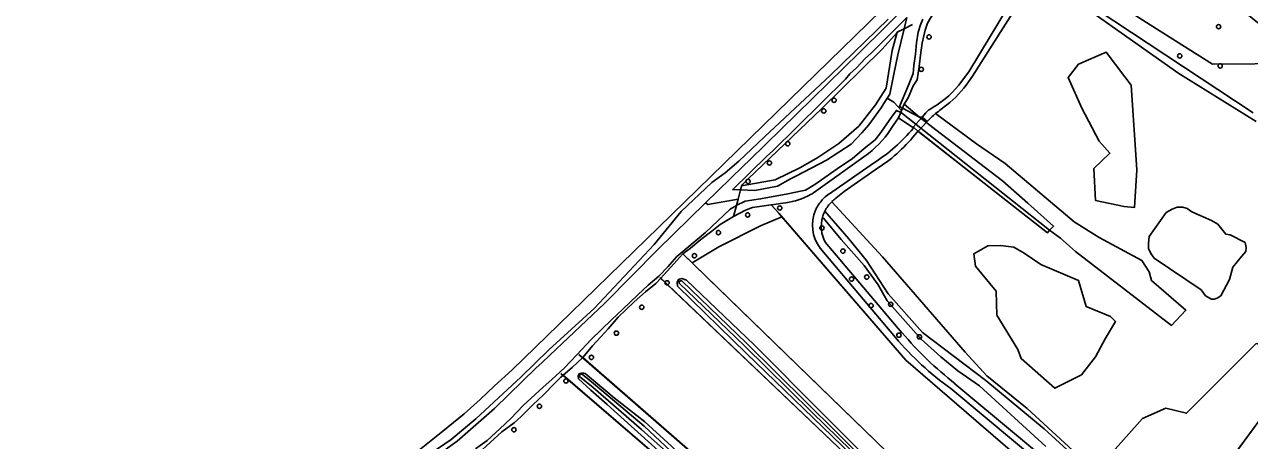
# Model space of a CAD drawing. Extents: x 159628 to 160723, y 388176 to 389416.
# Drawn here: x 160107.4 to 160387.1, y 389102.1 to 389197.1 of the extents above; entities that cross this region are included whole.
import ezdxf

# ---------------------------------------------------------------- set-up
doc = ezdxf.new("R2010")
doc.units = 0
for name, color, linetype in [('IMGEO_Boom', 7, 'Continuous'), ('IMGEO_Dek', 7, 'Continuous'), ('IMGEO_Grasland_agrarisch', 7, 'Continuous'), ('IMGEO_Grasland_overig', 7, 'Continuous'), ('IMGEO_Groenvoorziening', 7, 'Continuous'), ('IMGEO_Hek', 7, 'Continuous'), ('IMGEO_Loofbos', 7, 'Continuous'), ('IMGEO_Oever', 7, 'Continuous'), ('IMGEO_Rijbaan_lokaal_halfverhard', 7, 'Continuous'), ('IMGEO_Sloot', 7, 'Continuous'), ('IMGEO_Voetpad_halfverhard', 7, 'Continuous'), ('IMGEO_Voetpad_open', 7, 'Continuous'), ('IMGEO_Waterloop', 7, 'Continuous')]:
    doc.layers.add(name, color=color, linetype=linetype)

msp = doc.modelspace()

# ---------------------------------------------------------------- linework, layer by layer
at = {"layer": 'IMGEO_Boom'}
for centre in [(160313.91, 389194.3), (160380, 389196.64), (160371.13, 389189.97), (160312.14, 389186.9), (160380.37, 389187.67), (160289.86, 389177.39), (160292.23, 389179.82), (160281.65, 389169.9), (160277.47, 389165.5), (160272.61, 389161.28), (160279.82, 389155.22), (160272.5, 389153.63), (160265.84, 389149.61), (160289.46, 389150.62), (160260.35, 389144.3), (160294.24, 389145.37), (160254.11, 389138.13), (160296.22, 389138.98), (160299.7, 389139.45), (160248.33, 389132.55), (160300.67, 389132.92), (160305.16, 389133.21), (160242.54, 389126.63), (160307.04, 389126.17), (160311.71, 389125.79), (160236.82, 389121.08), (160231, 389115.7), (160224.96, 389109.93), (160219.14, 389104.56)]:
    msp.add_circle(centre, 0.489, dxfattribs=at)
at = {"layer": 'IMGEO_Dek'}
msp.add_lwpolyline([(160310.31, 389173.7), (160310.42, 389173.6), (160311.36, 389172.8), (160311.43, 389172.74), (160313.45, 389174.99), (160312.34, 389175.97)], close=True, dxfattribs=at)
at = {"layer": 'IMGEO_Grasland_agrarisch'}
for points in [[(160341.4, 389150.19), (160340.96, 389149.55), (160330.77, 389157.54), (160320.79, 389165.36), (160311.78, 389172.43), (160311.34, 389172.77)], [(160234.84, 389121.1), (160237.09, 389123.77), (160238.97, 389125.76), (160240.64, 389127.62), (160242.92, 389130.27), (160244.7, 389131.95), (160246.59, 389133.75), (160249.2, 389136.1), (160251.56, 389138), (160252.65, 389139.17)], [(160210.26, 389098.54), (160211.04, 389099.24), (160216.41, 389104.11), (160219.17, 389106.18), (160220.82, 389107.6), (160223.55, 389110.3), (160225.83, 389112.45), (160228.59, 389115.26), (160229.85, 389116.6), (160230.36, 389117.01)]]:
    msp.add_lwpolyline(points, dxfattribs=at)
at = {"layer": 'IMGEO_Grasland_overig'}
for points in [[(160192.59, 389093.93), (160204.81, 389102.36), (160210.48, 389107.09), (160220.74, 389116.56), (160227.14, 389122.79), (160237.44, 389132.28), (160251.14, 389146.91), (160257.32, 389154.4), (160264.31, 389161.07), (160267.35, 389163.28), (160270.46, 389165.9), (160271.95, 389167.31), (160276.38, 389171.5), (160291.38, 389185.58), (160304.6, 389198.38)], [(160314.85, 389199.55), (160314.31, 389198.77), (160313.59, 389197.46), (160313.01, 389195.82), (160312.71, 389194.54), (160312.35, 389192.87), (160312.03, 389190.71), (160311.62, 389187.55), (160311.17, 389184.52), (160310.28, 389183.13), (160309.14, 389180.38), (160308.2, 389178.94)], [(160308.2, 389178.94), (160311.72, 389175.97)], [(160305.71, 389174.05), (160306.96, 389175.84)], [(160306.96, 389175.84), (160310.23, 389173.6), (160310.36, 389173.51)], [(160287.55, 389158.68), (160300.08, 389167.7)], [(160277.9, 389155.97), (160273.61, 389155.33), (160272.04, 389154.73), (160269.29, 389153.3)], [(160277.9, 389155.97), (160278.98, 389156.13), (160280.51, 389156.35)], [(160280.29, 389153.2), (160279.58, 389154.02), (160277.9, 389155.97)], [(160269.29, 389153.3), (160266.19, 389151.48), (160264.29, 389149.95), (160261.82, 389148.01), (160259.43, 389146.08), (160257.68, 389144.76)], [(160259.83, 389142.66), (160265.94, 389146.37), (160275.42, 389151.18), (160280.29, 389153.2)], [(160367.9, 389069.29), (160308.61, 389120.43), (160280.29, 389153.2)]]:
    msp.add_lwpolyline(points, dxfattribs=at)
for centre, radius, start, end in [((160286.45, 389185.45), 22.38, 307.5237, 329.3842), ((160278.74, 389173.27), 17.04, 295.6789, 301.124), ((160278.88, 389173.04), 16.78, 275.6056, 295.6016)]:
    msp.add_arc(centre, radius, start, end, dxfattribs=at)
at = {"layer": 'IMGEO_Groenvoorziening'}
for points in [[(160271.15, 389160.4), (160271.14, 389160.4), (160272.64, 389161.9), (160289.37, 389177.88), (160303.16, 389191.45), (160306.67, 389195.39), (160306.66, 389195.38)], [(160306.66, 389195.38), (160305.47, 389191.23), (160304.11, 389182.59), (160301.69, 389178.79), (160297.85, 389173.9), (160293.28, 389169.99), (160288.53, 389166.78), (160284.59, 389164.47), (160278.8, 389161.63), (160271.49, 389160.34), (160271.15, 389160.4)]]:
    msp.add_lwpolyline(points, dxfattribs=at)
at = {"layer": 'IMGEO_Hek'}
for points in [[(160370.21, 389080.73), (160397.43, 389117.69), (160415.26, 389142.1), (160434.1, 389168.17), (160454.49, 389195.94), (160464.5, 389209.86)], [(160311.34, 389172.77), (160340.96, 389149.55)], [(160352.06, 389095.29), (160348.67, 389098.04), (160336.29, 389109.43), (160327.08, 389116.86), (160322.13, 389122.25), (160303.26, 389144.1), (160291.7, 389156.66)], [(160279.58, 389154.02), (160308.61, 389120.43), (160367.9, 389069.29)], [(160332.64, 389071.96), (160257.68, 389144.76)], [(160252.48, 389139.32), (160294.77, 389099.06), (160318.67, 389076.05), (160327.5, 389067.28)], [(160302.81, 389061.72), (160233.97, 389121.79)], [(160229.83, 389117.45), (160282, 389072.55), (160298.9, 389057.92)]]:
    msp.add_lwpolyline(points, dxfattribs=at)
at = {"layer": 'IMGEO_Loofbos'}
for points in [[(160375.9, 389208.28), (160375.04, 389225.03), (160409.1, 389202.89), (160382.45, 389202.9), (160394.51, 389193), (160409.12, 389193.63), (160403.72, 389188.24), (160397.99, 389188.2), (160378.64, 389188.08), (160366.68, 389195.62), (160358.79, 389200.62), (160358.79, 389212.84), (160365.3, 389216.97), (160375.9, 389208.28)], [(160358.64, 389185.16), (160360.06, 389183.31), (160361.33, 389163.95), (160360.8, 389155.3), (160358.42, 389155.54), (160351.91, 389156.96), (160351.55, 389164.23), (160355.2, 389167.72), (160352.76, 389170.46), (160348.78, 389178.04), (160345.65, 389185), (160348, 389188.08), (160354.35, 389190.78), (160358.64, 389185.16)], [(160311.72, 389175.97), (160312.34, 389175.97)], [(160315.4, 389176.77), (160324.76, 389169.89), (160331.25, 389165.39), (160338.64, 389159.15), (160347.02, 389152.09), (160352.74, 389148.49), (160362.48, 389143.19), (160364.17, 389140.65), (160364.7, 389138.64), (160372.53, 389131.87), (160369.25, 389128.38), (160347.35, 389145.31), (160343.94, 389148.33), (160341.4, 389150.19)], [(160291.7, 389156.66), (160303.26, 389144.1), (160322.13, 389122.25), (160327.08, 389116.86), (160336.29, 389109.43), (160348.67, 389098.04), (160352.06, 389095.29)], [(160370.52, 389155.44), (160371.83, 389155.38), (160372.87, 389155.1), (160373.9, 389154.35), (160378.37, 389152.35), (160379.8, 389151.49), (160381.63, 389149.25), (160382.67, 389149.08), (160386.05, 389147.3), (160386.28, 389146.22), (160386.22, 389145.3), (160385.26, 389144.12), (160383.25, 389141.74), (160382.52, 389138.91), (160380.51, 389135.17), (160379.68, 389134.6), (160378.99, 389134.37), (160378.35, 389134.42), (160377.02, 389135.19), (160376.01, 389136.49), (160365.33, 389143.75), (160364.54, 389144.79), (160363.97, 389145.94), (160364.04, 389147.12), (160364.16, 389148.74), (160368.05, 389154.18), (160369.43, 389154.92), (160370.52, 389155.44)], [(160257.68, 389144.76), (160255.68, 389142.44), (160253.36, 389139.93), (160252.65, 389139.17)], [(160259.83, 389142.66), (160257.68, 389144.76)], [(160333.27, 389146.26), (160335.6, 389144.89), (160339.41, 389142.35), (160348.05, 389138.67), (160349.77, 389132.72), (160355.32, 389130.47), (160356.51, 389129.28), (160354.13, 389125.31), (160351.88, 389121.21), (160348.71, 389117.11), (160342.62, 389114.06), (160334.95, 389120.81), (160334.15, 389122.93), (160329.35, 389130.71), (160329.25, 389136.21), (160324.49, 389141.92), (160324.17, 389144.78), (160327.34, 389146.58), (160330.2, 389146.69), (160333.27, 389146.26)], [(160329.45, 389069.06), (160332.64, 389071.96), (160263.46, 389139.14), (160259.83, 389142.66)], [(160252.65, 389139.17), (160294.77, 389099.06), (160318.67, 389076.05), (160327.5, 389067.28), (160328.14, 389067.8)], [(160328.14, 389067.8), (160325.23, 389070.56), (160296.22, 389098.8), (160272.26, 389121.97), (160256.49, 389137.39), (160256.43, 389138.2), (160256.75, 389138.89), (160257.45, 389139.15), (160258.55, 389138.74), (160274.02, 389124), (160305.74, 389092.05), (160329.45, 389069.06)], [(160395.67, 389119.32), (160390.91, 389123.75), (160388.6, 389124.24), (160372.68, 389108.32), (160367.93, 389109.48), (160362.6, 389107.11), (160352.06, 389095.29)], [(160230.36, 389117.01), (160232.42, 389118.82), (160234.84, 389121.1)], [(160234.84, 389121.1), (160302.81, 389061.72), (160301.1, 389060.06)], [(160230.36, 389117.01), (160282, 389072.55), (160298.9, 389057.92), (160300, 389058.98)], [(160301.1, 389060.06), (160274.58, 389083.53), (160262.53, 389093.65), (160255.12, 389100.8), (160249.03, 389106.37), (160242.02, 389111.87), (160235.37, 389117.4), (160235.07, 389117.5), (160234.49, 389117.5), (160234.03, 389117.35), (160233.83, 389116.81), (160233.92, 389116.23), (160236.71, 389113.63), (160240.41, 389110.3), (160258.31, 389094.2), (160267.18, 389086.68), (160273.28, 389082.12), (160292.19, 389065.92), (160300, 389058.98)], [(160371.26, 389082.15), (160394.97, 389114.35)]]:
    msp.add_lwpolyline(points, dxfattribs=at)
at = {"layer": 'IMGEO_Oever'}
for points in [[(160306.66, 389195.38), (160308.2, 389196.16)], [(160307.84, 389178.04), (160308.2, 389178.94)], [(160307.45, 389177.05), (160306.96, 389175.84)], [(160270.87, 389159.34), (160271.15, 389160.4)], [(160269.93, 389155.77), (160269.29, 389153.3)]]:
    msp.add_lwpolyline(points, dxfattribs=at)
at = {"layer": 'IMGEO_Rijbaan_lokaal_halfverhard'}
for points in [[(160326.86, 389221.49), (160327.34, 389220.97), (160327.62, 389220.75), (160329.4, 389219.33), (160330.46, 389218.49), (160340.99, 389210.16), (160352.05, 389200.65), (160387.89, 389176.94)], [(160107.05, 389038.68), (160114.8, 389042.59), (160120.19, 389045.79), (160126.21, 389049.19), (160130.13, 389051.39), (160134.06, 389054.01), (160139.62, 389058.04), (160147.88, 389063.45), (160152.25, 389066.63), (160162.97, 389073.86), (160184.41, 389089.62), (160192.62, 389095.99), (160202.95, 389104.22), (160207.82, 389108.22), (160211.46, 389111.5), (160214.73, 389114.59), (160218.77, 389118.23), (160229.33, 389128.5), (160255.09, 389153.67), (160317.97, 389215.02), (160319.9, 389216.91)], [(160388.57, 389174.94), (160370.94, 389185.93), (160344.58, 389204.57), (160340.25, 389206.09)], [(160335.68, 389204.05), (160333.34, 389200.37), (160323.83, 389185.32), (160322.89, 389184.05)], [(160321.34, 389184.15), (160323.01, 389186.34), (160332.52, 389202.08)], [(160312.34, 389175.97), (160313.2, 389176.96), (160313.88, 389177.64), (160314.07, 389177.75), (160314.86, 389178.24)], [(160313.45, 389174.99), (160312.34, 389175.97)]]:
    msp.add_lwpolyline(points, dxfattribs=at)
for centre, radius, start, end in [((160304.39, 389196.25), 20.83, 300.1608, 324.4815), ((160304.3, 389196.44), 22.34, 307.7675, 326.2904), ((160338.59, 389149.58), 35.74, 125.1981, 130.4569), ((160338.76, 389149.34), 36.04, 130.4131, 134.6025)]:
    msp.add_arc(centre, radius, start, end, dxfattribs=at)
at = {"layer": 'IMGEO_Sloot'}
for points in [[(160340.58, 389100.75), (160325.42, 389114.59), (160320.49, 389118.02), (160316.6, 389121.2), (160312.13, 389125.27), (160304.31, 389134), (160302.31, 389137.65), (160299.09, 389142.11), (160293.87, 389147.99), (160289.81, 389152.9), (160289.59, 389153.13)], [(160290.11, 389154.48), (160295.58, 389148.15), (160299.64, 389143.2), (160304.58, 389135.64), (160312.43, 389126.81), (160326.9, 389115.81), (160340.2, 389104.75), (160351.42, 389094.5)]]:
    msp.add_lwpolyline(points, dxfattribs=at)
at = {"layer": 'IMGEO_Voetpad_halfverhard'}
for points in [[(160310.36, 389173.51), (160310.29, 389173.42)], [(160310.36, 389173.51), (160310.42, 389173.6), (160311.36, 389172.8), (160311.34, 389172.77)], [(160311.34, 389172.77), (160311.17, 389172.54)], [(160301.46, 389165.62), (160291.71, 389158.83)], [(160302.34, 389164.44), (160294.51, 389158.98), (160292.63, 389157.44)], [(160307.73, 389126.74), (160290.18, 389147.39)], [(160289.05, 389146.05), (160306.25, 389125.61)], [(160318.88, 389113.97), (160347.92, 389089.69), (160367.43, 389072.83)], [(160371.16, 389070.58), (160370.56, 389071.66), (160369.71, 389072.7), (160368.87, 389073.45), (160348.85, 389090.86), (160319.83, 389115.07)]]:
    msp.add_lwpolyline(points, dxfattribs=at)
for centre, radius, start, end in [((160280.28, 389198.49), 39.11, 302.8062, 320.1206), ((160283.2, 389194.13), 35.33, 302.8011, 322.3291), ((160295.94, 389151.32), 8.61, 119.3754, 129.3052), ((160295.33, 389151.59), 7.96, 151.5839, 156.6656), ((160295.67, 389151.46), 8.32, 146.4314, 151.8892), ((160295.96, 389151.28), 8.66, 129.2497, 146.5203), ((160297.18, 389151), 7.88, 134.0971, 153.8575), ((160297.16, 389151.04), 7.84, 125.2784, 134.139), ((160295.97, 389151.27), 8.67, 156.412, 217.0191), ((160297.17, 389151.01), 7.87, 164.3677, 207.3423), ((160296.97, 389151.08), 7.65, 159.8829, 164.4857), ((160297.59, 389150.83), 8.33, 154.0503, 159.7524), ((160359.61, 389170.85), 69.96, 220.2964, 234.3953), ((160373.31, 389182.63), 86.16, 220.4439, 231.6388)]:
    msp.add_arc(centre, radius, start, end, dxfattribs=at)
at = {"layer": 'IMGEO_Voetpad_open'}
msp.add_lwpolyline([(160310.31, 389173.7), (160310.42, 389173.6), (160311.36, 389172.8), (160311.43, 389172.74), (160313.45, 389174.99), (160312.34, 389175.97), (160310.31, 389173.7)], dxfattribs=at)
at = {"layer": 'IMGEO_Waterloop'}
for points in [[(160309.63, 389202.13), (160298.05, 389190.77), (160272.97, 389166.24), (160271.51, 389164.8), (160262.86, 389156.37)], [(160308.2, 389196.17), (160308.81, 389198.71), (160300.7, 389190.58), (160299.41, 389189.41), (160297.31, 389187.22), (160295.79, 389185.84), (160294.8, 389184.62), (160278.27, 389168.3), (160276.81, 389167.02), (160269.1, 389159.42), (160270.86, 389159.34)], [(160307.84, 389178.04), (160307.16, 389178.4), (160309.18, 389183.25), (160310.31, 389185.91), (160310.46, 389187.78), (160310.83, 389190.35), (160311.07, 389192.92), (160311.44, 389195.39), (160311.93, 389197.05), (160312.46, 389198.34)], [(160310.13, 389197.15), (160308.2, 389196.17)], [(160308.2, 389196.16), (160306.76, 389190.18), (160305.87, 389185.8), (160304.95, 389181.25), (160304.43, 389180.39), (160304.36, 389180.29)], [(160308.2, 389196.17), (160308.2, 389196.16)], [(160304.36, 389180.29), (160302.96, 389178.13), (160300.18, 389174.18), (160298.56, 389172.38), (160296.11, 389169.78), (160290.49, 389166.18), (160283.66, 389162.57), (160282.26, 389161.89), (160279.35, 389160.22), (160274.1, 389159.19), (160270.87, 389159.34)], [(160307.63, 389177.5), (160305.85, 389179.4), (160304.36, 389180.29)], [(160307.63, 389177.5), (160307.84, 389178.04)], [(160311.72, 389175.97), (160307.84, 389178.04)], [(160269.93, 389155.77), (160270.05, 389155.84), (160271.92, 389156.79), (160275.46, 389157.3), (160281.7, 389158.45), (160284.92, 389159.11), (160285.68, 389159.27), (160287.86, 389160.61), (160293.66, 389164.68), (160296.33, 389166.43), (160299.08, 389168.78), (160301.59, 389170.8), (160302.87, 389172.5), (160305.47, 389176.18), (160306.46, 389177.5), (160307.45, 389177.05)], [(160307.45, 389177.05), (160307.63, 389177.5)], [(160341.4, 389150.19), (160307.64, 389176.96), (160307.45, 389177.05)], [(160311.72, 389175.97), (160315.42, 389173.08), (160330.65, 389161.46), (160336.46, 389156.3), (160342.32, 389151.09), (160341.4, 389150.19)], [(160270.86, 389159.34), (160270.31, 389157.22)], [(160270.87, 389159.34), (160270.86, 389159.34)], [(160262.86, 389156.37), (160252.01, 389145.77), (160239.91, 389133.47), (160227.31, 389121.57), (160225.52, 389119.84), (160224.23, 389118.69), (160214.68, 389109.42), (160206.18, 389101.95), (160204.03, 389100.45), (160203.23, 389099.77), (160199.9, 389097.57), (160186.06, 389087.73), (160158.52, 389067.52), (160147.92, 389059.56), (160136.67, 389052.32), (160111.59, 389037.59), (160106.37, 389035.3)], [(160210.35, 389100.17), (160213.03, 389102.14), (160215.93, 389104.79), (160218.4, 389107.17), (160221.27, 389110.07), (160225.8, 389114.32), (160227.79, 389116.07), (160230.6, 389118.64), (160233.48, 389121.7), (160236.75, 389125.21), (160241.43, 389129.68), (160244.03, 389132.13), (160247.46, 389135.37), (160249.75, 389137.57), (160252.23, 389139.62), (160254.34, 389141.88), (160254.77, 389142.34), (160256.3, 389144.12), (160258.65, 389146.02), (160262.88, 389149.65), (160268.5, 389154.93), (160269.93, 389155.77)], [(160270.31, 389157.22), (160263.43, 389156.01), (160263.43, 389156.01), (160262.86, 389156.37)], [(160270.31, 389157.22), (160269.93, 389155.77)], [(160292.76, 389104.03), (160272.24, 389124.38), (160257.47, 389138.61), (160257.28, 389138.61), (160257.04, 389138.55), (160256.84, 389138.32), (160256.84, 389138.03), (160271.74, 389123.81), (160287.12, 389108.61), (160296.16, 389099.8), (160304.9, 389091.32), (160318.86, 389077.72), (160329.65, 389067.06), (160337.94, 389058.71), (160349.55, 389047.86), (160350.01, 389048.04), (160350.11, 389048.43), (160343.72, 389054), (160327.18, 389070.35), (160305.4, 389091.43), (160292.76, 389104.03)], [(160303.56, 389057.24), (160303.42, 389057.04), (160303.09, 389056.93), (160302.27, 389057.66), (160290.23, 389068.31), (160276.93, 389079.9), (160261.85, 389092.46), (160248.26, 389104.63), (160237.26, 389114.19), (160234.12, 389116.76), (160234.1, 389116.92), (160234.19, 389117.1), (160234.35, 389117.25), (160234.71, 389117.25), (160237.77, 389114.73), (160248.85, 389105.38), (160262.2, 389092.9), (160277.26, 389080.32), (160289.81, 389069.29), (160302.6, 389058.1), (160303.56, 389057.24)]]:
    msp.add_lwpolyline(points, dxfattribs=at)

doc.saveas('drawing.dxf')
